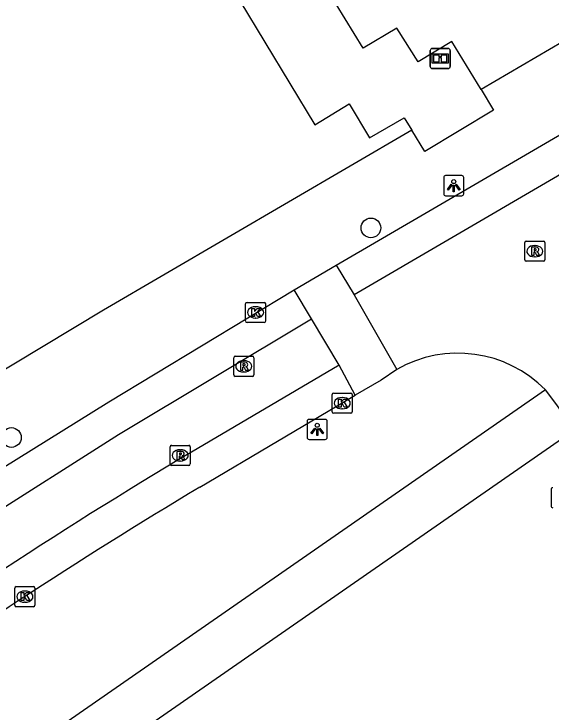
# Model space of a CAD drawing. Extents: x 158352 to 159489, y 383828 to 384597.
# Drawn here: x 158611.34 to 158638.04, y 384071.75 to 384106.43 of the extents above; entities that cross this region are included whole.
import ezdxf

# ---------------------------------------------------------------- set-up
doc = ezdxf.new("R2010")
doc.units = 0
for name, color, linetype in [('IMGEO_Boom', 7, 'Continuous'), ('IMGEO_Informatiebord', 7, 'Continuous'), ('IMGEO_Kolk', 7, 'Continuous'), ('IMGEO_Lichtpunt', 7, 'Continuous'), ('IMGEO_Rijbaan_lokaal_gesloten', 7, 'Continuous'), ('IMGEO_Rijbaan_lokaal_open', 7, 'Continuous'), ('IMGEO_Rioolput', 7, 'Continuous'), ('IMGEO_Voetgangersgebied_gesloten', 7, 'Continuous'), ('IMGEO_Voetpad_open', 7, 'Continuous')]:
    doc.layers.add(name, color=color, linetype=linetype)

msp = doc.modelspace()

# ---------------------------------------------------------------- linework, layer by layer
at = {"layer": 'IMGEO_Boom'}
for centre in [(158629.084, 384095.803), (158611.22, 384085.388)]:
    msp.add_circle(centre, 0.489, dxfattribs=at)
at = {"layer": 'IMGEO_Informatiebord'}
for p, q in [((158632.134, 384104.715), (158632.924, 384104.715)), ((158632.924, 384104.715), (158632.134, 384104.715)), ((158632.034, 384103.815), (158632.034, 384104.615)), ((158632.034, 384104.615), (158632.034, 384103.815)), ((158633.024, 384104.615), (158633.024, 384103.815)), ((158633.024, 384103.815), (158633.024, 384104.615)), ((158632.924, 384103.715), (158632.134, 384103.715)), ((158632.134, 384103.715), (158632.924, 384103.715))]:
    msp.add_line(p, q, dxfattribs=at)
for points in [[(158632.135, 384104.447), (158632.923, 384104.447), (158632.923, 384103.983), (158632.135, 384103.983), (158632.135, 384104.447)], [(158632.2, 384104.382), (158632.2, 384104.048), (158632.475, 384104.048), (158632.476, 384104.261), (158632.58, 384104.262), (158632.581, 384104.048), (158632.858, 384104.048), (158632.858, 384104.382), (158632.582, 384104.382), (158632.582, 384104.302), (158632.476, 384104.302), (158632.476, 384104.382), (158632.2, 384104.382)]]:
    msp.add_lwpolyline(points, dxfattribs=at)
for centre, start, end in [((158632.134, 384104.615), 90, 180), ((158632.134, 384104.615), 90, 180), ((158632.924, 384104.615), 0, 90), ((158632.924, 384104.615), 360, 90), ((158632.134, 384103.815), 180, 270), ((158632.134, 384103.815), 180, 270), ((158632.924, 384103.815), 270, 0), ((158632.924, 384103.815), 270, 0)]:
    msp.add_arc(centre, 0.1, start, end, dxfattribs=at)
at = {"layer": 'IMGEO_Kolk'}
for p, q in [((158622.852, 384091.176), (158622.852, 384092.028)), ((158622.927, 384092.102), (158623.779, 384092.102)), ((158623.34, 384091.882), (158623.365, 384091.882)), ((158623.853, 384092.028), (158623.853, 384091.176)), ((158623.363, 384091.322), (158623.338, 384091.322)), ((158623.779, 384091.102), (158622.927, 384091.102)), ((158627.159, 384086.668), (158627.159, 384087.52)), ((158627.234, 384087.594), (158628.086, 384087.594)), ((158627.647, 384087.374), (158627.672, 384087.374)), ((158628.16, 384087.52), (158628.16, 384086.668)), ((158627.67, 384086.814), (158627.645, 384086.814)), ((158628.086, 384086.594), (158627.234, 384086.594)), ((158611.46, 384077.983), (158612.312, 384077.983)), ((158611.385, 384077.057), (158611.385, 384077.909)), ((158611.873, 384077.763), (158611.898, 384077.763)), ((158612.386, 384077.909), (158612.386, 384077.057)), ((158612.312, 384076.983), (158611.46, 384076.983)), ((158611.896, 384077.203), (158611.871, 384077.203))]:
    msp.add_line(p, q, dxfattribs=at)
for points in [[(158622.852, 384091.176), (158622.852, 384092.028)], [(158622.927, 384092.102), (158623.779, 384092.102)], [(158623.853, 384092.028), (158623.853, 384091.176)], [(158623.173, 384091.802), (158623.296, 384091.802), (158623.296, 384091.651), (158623.426, 384091.802), (158623.59, 384091.802), (158623.444, 384091.651), (158623.597, 384091.402), (158623.445, 384091.402), (158623.36, 384091.566), (158623.296, 384091.499), (158623.296, 384091.402), (158623.173, 384091.402), (158623.173, 384091.802)], [(158623.779, 384091.102), (158622.927, 384091.102)], [(158627.159, 384086.668), (158627.159, 384087.52)], [(158627.234, 384087.594), (158628.086, 384087.594)], [(158628.16, 384087.52), (158628.16, 384086.668)], [(158627.48, 384087.294), (158627.603, 384087.294), (158627.603, 384087.143), (158627.733, 384087.294), (158627.897, 384087.294), (158627.751, 384087.143), (158627.904, 384086.894), (158627.752, 384086.894), (158627.667, 384087.058), (158627.603, 384086.991), (158627.603, 384086.894), (158627.48, 384086.894), (158627.48, 384087.294)], [(158628.086, 384086.594), (158627.234, 384086.594)], [(158611.46, 384077.983), (158612.312, 384077.983)], [(158611.385, 384077.057), (158611.385, 384077.909)], [(158611.706, 384077.683), (158611.829, 384077.683), (158611.829, 384077.532), (158611.959, 384077.683), (158612.123, 384077.683), (158611.977, 384077.532), (158612.13, 384077.283), (158611.978, 384077.283), (158611.893, 384077.447), (158611.829, 384077.38), (158611.829, 384077.283), (158611.706, 384077.283), (158611.706, 384077.683)], [(158612.386, 384077.909), (158612.386, 384077.057)], [(158612.312, 384076.983), (158611.46, 384076.983)]]:
    msp.add_lwpolyline(points, dxfattribs=at)
for centre, start, end in [((158622.929, 384092.026), 91.552, 178.448), ((158622.929, 384092.026), 91.552, 178.448), ((158623.777, 384092.026), 1.552, 88.448), ((158623.777, 384092.026), 1.552, 88.448), ((158622.929, 384091.178), 181.552, 268.448), ((158622.929, 384091.178), 181.552, 268.448), ((158623.777, 384091.178), 271.552, 358.448), ((158623.777, 384091.178), 271.552, 358.448), ((158627.236, 384087.518), 91.552, 178.448), ((158627.236, 384087.518), 91.552, 178.448), ((158628.084, 384087.518), 1.552, 88.448), ((158628.084, 384087.518), 1.552, 88.448), ((158627.236, 384086.67), 181.552, 268.448), ((158627.236, 384086.67), 181.552, 268.448), ((158628.084, 384086.67), 271.552, 358.448), ((158628.084, 384086.67), 271.552, 358.448), ((158611.462, 384077.907), 91.552, 178.448), ((158611.462, 384077.907), 91.552, 178.448), ((158612.31, 384077.907), 1.552, 88.448), ((158612.31, 384077.907), 1.552, 88.448), ((158611.462, 384077.059), 181.552, 268.448), ((158611.462, 384077.059), 181.552, 268.448), ((158612.31, 384077.059), 271.552, 358.448), ((158612.31, 384077.059), 271.552, 358.448)]:
    msp.add_arc(centre, 0.0765, start, end, dxfattribs=at)
for centre, major_axis, ratio, start_param, end_param in [((158623.339, 384091.602), (-0.387, 0.002), 0.722429, 4.712389, 7.853982), ((158623.364, 384091.602), (-0.39, 0.002), 0.717154, 1.570796, 4.712389), ((158627.646, 384087.094), (-0.387, 0.002), 0.722429, 4.712389, 7.853982), ((158627.671, 384087.094), (-0.39, 0.002), 0.717154, 1.570796, 4.712389), ((158611.872, 384077.483), (-0.387, 0.002), 0.722429, 4.712389, 7.853982), ((158611.897, 384077.483), (-0.39, 0.002), 0.717154, 1.570796, 4.712389)]:
    msp.add_ellipse(centre, major_axis=major_axis, ratio=ratio, start_param=start_param, end_param=end_param, dxfattribs=at)
at = {"layer": 'IMGEO_Lichtpunt'}
for p, q in [((158632.703, 384098.302), (158632.703, 384097.495)), ((158632.703, 384098.302), (158632.703, 384097.495)), ((158633.605, 384098.397), (158632.797, 384098.397)), ((158633.605, 384098.397), (158632.797, 384098.397)), ((158633.699, 384097.495), (158633.699, 384098.302)), ((158633.699, 384097.495), (158633.699, 384098.302)), ((158632.797, 384097.401), (158633.605, 384097.401)), ((158632.797, 384097.401), (158633.605, 384097.401)), ((158625.916, 384086.195), (158625.916, 384085.388)), ((158625.916, 384086.195), (158625.916, 384085.388)), ((158626.818, 384086.29), (158626.01, 384086.29)), ((158626.818, 384086.29), (158626.01, 384086.29)), ((158626.912, 384085.388), (158626.912, 384086.195)), ((158626.912, 384085.388), (158626.912, 384086.195)), ((158626.01, 384085.294), (158626.818, 384085.294)), ((158626.01, 384085.294), (158626.818, 384085.294)), ((158638.037, 384082.799), (158638.037, 384081.992)), ((158638.037, 384082.799), (158638.037, 384081.992))]:
    msp.add_line(p, q, dxfattribs=at)
for points in [[(158633.077, 384097.966), (158633.116, 384097.938), (158632.928, 384097.676), (158632.89, 384097.703), (158633.077, 384097.966)], [(158633.179, 384097.918), (158633.226, 384097.918), (158633.226, 384097.596), (158633.179, 384097.596), (158633.179, 384097.918)], [(158633.289, 384097.938), (158633.327, 384097.965), (158633.514, 384097.703), (158633.475, 384097.675), (158633.289, 384097.938)], [(158626.29, 384085.859), (158626.329, 384085.831), (158626.141, 384085.569), (158626.103, 384085.596), (158626.29, 384085.859)], [(158626.392, 384085.811), (158626.439, 384085.811), (158626.439, 384085.489), (158626.392, 384085.489), (158626.392, 384085.811)], [(158626.502, 384085.831), (158626.54, 384085.858), (158626.727, 384085.596), (158626.688, 384085.568), (158626.502, 384085.831)]]:
    msp.add_lwpolyline(points, dxfattribs=at)
for centre in [(158633.202, 384098.1), (158626.415, 384085.993)]:
    msp.add_circle(centre, 0.0994, dxfattribs=at)
for centre, start, end in [((158632.797, 384098.302), 90, 180), ((158632.797, 384098.302), 90, 180), ((158633.605, 384098.302), 0, 90), ((158633.605, 384098.302), 0, 90), ((158632.797, 384097.495), 180, 270), ((158632.797, 384097.495), 180, 270), ((158633.605, 384097.495), 270, 0), ((158633.605, 384097.495), 270, 360), ((158626.01, 384086.195), 90, 180), ((158626.01, 384086.195), 90, 180), ((158626.818, 384086.195), 0, 90), ((158626.818, 384086.195), 0, 90), ((158626.01, 384085.388), 180, 270), ((158626.01, 384085.388), 180, 270), ((158626.818, 384085.388), 270, 0), ((158626.818, 384085.388), 270, 360), ((158638.131, 384082.799), 90, 180), ((158638.131, 384082.799), 90, 180), ((158638.131, 384081.992), 180, 270), ((158638.131, 384081.992), 180, 270)]:
    msp.add_arc(centre, 0.0946, start, end, dxfattribs=at)
at = {"layer": 'IMGEO_Rijbaan_lokaal_gesloten'}
for points in [[(158627.36, 384093.946), (158641.961, 384102.46)], [(158606.589, 384081.187), (158608.448, 384082.448), (158616.066, 384087.166), (158625.266, 384092.725)], [(158581.71, 384061.336), (158583.544, 384062.667), (158585.751, 384064.27), (158594.221, 384070.421), (158595.266, 384071.179), (158596.933, 384072.39), (158605.734, 384078.582), (158609.643, 384081.166), (158616.538, 384085.531), (158626.131, 384091.291)], [(158627.501, 384088.982), (158620.172, 384084.666)], [(158620.58, 384082.924), (158628.3, 384087.498)]]:
    msp.add_lwpolyline(points, dxfattribs=at)
for centre, radius, start, end in [((158752.949, 383861.412), 259.754, 120.74134, 125.92754), ((158760.157, 383850.21), 271.363, 120.95446, 125.40256)]:
    msp.add_arc(centre, radius, start, end, dxfattribs=at)
at = {"layer": 'IMGEO_Rijbaan_lokaal_open'}
for points in [[(158642.815, 384100.969), (158628.258, 384092.479)], [(158625.266, 384092.725), (158627.36, 384093.946)], [(158627.36, 384093.946), (158628.258, 384092.479)], [(158626.131, 384091.291), (158625.266, 384092.725)], [(158628.258, 384092.479), (158630.373, 384088.772)], [(158627.501, 384088.982), (158626.131, 384091.291)], [(158628.3, 384087.498), (158627.501, 384088.982)], [(158630.373, 384088.772), (158629.587, 384088.238), (158628.3, 384087.498)], [(158638.682, 384086.499), (158638.27, 384087.073), (158637.764, 384087.748)]]:
    msp.add_lwpolyline(points, dxfattribs=at)
msp.add_arc((158633.404, 384083.461), 6.115, 44.5127, 119.7114, dxfattribs=at)
at = {"layer": 'IMGEO_Rioolput'}
for p, q in [((158636.729, 384094.216), (158636.729, 384095.068)), ((158636.804, 384095.142), (158637.656, 384095.142)), ((158637.73, 384095.068), (158637.73, 384094.216)), ((158637.217, 384094.922), (158637.242, 384094.922)), ((158637.24, 384094.362), (158637.215, 384094.362)), ((158637.656, 384094.142), (158636.804, 384094.142)), ((158622.339, 384089.426), (158623.191, 384089.426)), ((158622.264, 384088.5), (158622.264, 384089.352)), ((158622.752, 384089.206), (158622.777, 384089.206)), ((158623.265, 384089.352), (158623.265, 384088.5)), ((158623.191, 384088.426), (158622.339, 384088.426)), ((158622.775, 384088.646), (158622.75, 384088.646)), ((158619.105, 384084.073), (158619.105, 384084.925)), ((158619.18, 384084.999), (158620.032, 384084.999)), ((158620.106, 384084.925), (158620.106, 384084.073)), ((158619.593, 384084.779), (158619.618, 384084.779)), ((158619.616, 384084.219), (158619.591, 384084.219)), ((158620.032, 384083.999), (158619.18, 384083.999))]:
    msp.add_line(p, q, dxfattribs=at)
for points in [[(158636.729, 384094.216), (158636.729, 384095.068)], [(158636.804, 384095.142), (158637.656, 384095.142)], [(158637.73, 384095.068), (158637.73, 384094.216)], [(158637.318, 384094.84), (158637.066, 384094.842), (158637.066, 384094.442)], [(158637.244, 384094.761), (158637.19, 384094.761), (158637.19, 384094.68)], [(158637.19, 384094.68), (158637.242, 384094.68)], [(158637.066, 384094.442), (158637.19, 384094.442), (158637.19, 384094.604), (158637.201, 384094.604)], [(158637.248, 384094.575), (158637.319, 384094.442), (158637.459, 384094.442), (158637.394, 384094.568)], [(158637.656, 384094.142), (158636.804, 384094.142)], [(158622.339, 384089.426), (158623.191, 384089.426)], [(158622.264, 384088.5), (158622.264, 384089.352)], [(158622.853, 384089.124), (158622.601, 384089.126), (158622.601, 384088.726)], [(158623.265, 384089.352), (158623.265, 384088.5)], [(158622.601, 384088.726), (158622.725, 384088.726), (158622.725, 384088.888), (158622.736, 384088.888)], [(158622.779, 384089.045), (158622.725, 384089.045), (158622.725, 384088.964)], [(158622.725, 384088.964), (158622.777, 384088.964)], [(158622.783, 384088.859), (158622.854, 384088.726), (158622.994, 384088.726), (158622.929, 384088.852)], [(158623.191, 384088.426), (158622.339, 384088.426)], [(158619.105, 384084.073), (158619.105, 384084.925)], [(158619.18, 384084.999), (158620.032, 384084.999)], [(158620.106, 384084.925), (158620.106, 384084.073)], [(158619.694, 384084.697), (158619.442, 384084.699), (158619.442, 384084.299)], [(158619.62, 384084.618), (158619.566, 384084.618), (158619.566, 384084.537)], [(158619.442, 384084.299), (158619.566, 384084.299), (158619.566, 384084.461), (158619.577, 384084.461)], [(158619.566, 384084.537), (158619.618, 384084.537)], [(158619.624, 384084.432), (158619.695, 384084.299), (158619.835, 384084.299), (158619.77, 384084.425)], [(158620.032, 384083.999), (158619.18, 384083.999)]]:
    msp.add_lwpolyline(points, dxfattribs=at)
for centre, radius, start, end in [((158636.806, 384095.066), 0.0765, 91.552, 178.448), ((158636.806, 384095.066), 0.0765, 91.552, 178.448), ((158637.654, 384095.066), 0.0765, 1.552, 88.448), ((158637.654, 384095.066), 0.0765, 1.552, 88.448), ((158637.226, 384094.869), 0.19, 274.7715, 282.9687), ((158637.25, 384094.665), 0.0964, 77.0061, 93.1865), ((158637.264, 384094.722), 0.0378, 276.6634, 79.6772), ((158637.317, 384094.73), 0.109, 350.3612, 89.416), ((158637.315, 384094.73), 0.112, 277.5842, 350.9817), ((158637.299, 384094.515), 0.108, 29.5134, 73.7905), ((158637.2, 384094.551), 0.0533, 26.0293, 88.6989), ((158636.806, 384094.218), 0.0765, 181.552, 268.448), ((158636.806, 384094.218), 0.0765, 181.552, 268.448), ((158637.654, 384094.218), 0.0765, 271.552, 358.448), ((158637.654, 384094.218), 0.0765, 271.552, 358.448), ((158622.341, 384089.35), 0.0765, 91.552, 178.448), ((158622.341, 384089.35), 0.0765, 91.552, 178.448), ((158623.189, 384089.35), 0.0765, 1.552, 88.448), ((158623.189, 384089.35), 0.0765, 1.552, 88.448), ((158622.852, 384089.014), 0.109, 350.3612, 89.416), ((158622.735, 384088.835), 0.0533, 26.0293, 88.6989), ((158622.761, 384089.153), 0.19, 274.7715, 282.9687), ((158622.785, 384088.949), 0.0964, 77.0061, 93.1865), ((158622.799, 384089.006), 0.0378, 276.6634, 79.6772), ((158622.85, 384089.014), 0.112, 277.5842, 350.9817), ((158622.834, 384088.799), 0.108, 29.5134, 73.7905), ((158622.341, 384088.502), 0.0765, 181.552, 268.448), ((158622.341, 384088.502), 0.0765, 181.552, 268.448), ((158623.189, 384088.502), 0.0765, 271.552, 358.448), ((158623.189, 384088.502), 0.0765, 271.552, 358.448), ((158619.182, 384084.923), 0.0765, 91.552, 178.448), ((158619.182, 384084.923), 0.0765, 91.552, 178.448), ((158620.03, 384084.923), 0.0765, 1.552, 88.448), ((158620.03, 384084.923), 0.0765, 1.552, 88.448), ((158619.626, 384084.522), 0.0964, 77.0061, 93.1865), ((158619.64, 384084.579), 0.0378, 276.6634, 79.6772), ((158619.693, 384084.587), 0.109, 350.3612, 89.416), ((158619.691, 384084.587), 0.112, 277.5842, 350.9817), ((158619.576, 384084.408), 0.0533, 26.0293, 88.6989), ((158619.602, 384084.726), 0.19, 274.7715, 282.9687), ((158619.675, 384084.372), 0.108, 29.5134, 73.7905), ((158619.182, 384084.075), 0.0765, 181.552, 268.448), ((158619.182, 384084.075), 0.0765, 181.552, 268.448), ((158620.03, 384084.075), 0.0765, 271.552, 358.448), ((158620.03, 384084.075), 0.0765, 271.552, 358.448)]:
    msp.add_arc(centre, radius, start, end, dxfattribs=at)
for centre, major_axis, ratio, start_param, end_param in [((158637.216, 384094.642), (-0.387, 0.002), 0.722429, 4.712389, 7.853982), ((158637.241, 384094.642), (-0.39, 0.002), 0.717154, 1.570796, 4.712389), ((158622.751, 384088.926), (-0.387, 0.002), 0.722429, 4.712389, 7.853982), ((158622.776, 384088.926), (-0.39, 0.002), 0.717154, 1.570796, 4.712389), ((158619.592, 384084.499), (-0.387, 0.002), 0.722429, 4.712389, 7.853982), ((158619.617, 384084.499), (-0.39, 0.002), 0.717154, 1.570796, 4.712389)]:
    msp.add_ellipse(centre, major_axis=major_axis, ratio=ratio, start_param=start_param, end_param=end_param, dxfattribs=at)
at = {"layer": 'IMGEO_Voetgangersgebied_gesloten'}
for points in [[(158634.558, 384102.668), (158633.103, 384105.053), (158631.44, 384104.046), (158630.372, 384105.718), (158628.693, 384104.73), (158625.567, 384109.853), (158627.254, 384110.854), (158626.238, 384112.58), (158627.942, 384113.594), (158620.818, 384125.636), (158626.4, 384128.97), (158626.801, 384129.21)], [(158614.274, 384126.411), (158613.64, 384126.042), (158616.695, 384120.873), (158618.415, 384121.883), (158622.458, 384114.995), (158620.777, 384113.96), (158621.767, 384112.243), (158620.087, 384111.197), (158626.298, 384100.921), (158627.995, 384101.959), (158629.021, 384100.27), (158630.733, 384101.273), (158631.113, 384100.657)]]:
    msp.add_lwpolyline(points, dxfattribs=at)
at = {"layer": 'IMGEO_Voetpad_open'}
for points in [[(158644.581, 384108.521), (158640.005, 384105.85), (158634.558, 384102.668)], [(158634.558, 384102.668), (158635.177, 384101.653), (158631.769, 384099.592), (158631.113, 384100.657)], [(158631.113, 384100.657), (158615.79, 384091.707), (158605.241, 384085.373), (158603.502, 384084.245)], [(158637.764, 384087.748), (158604.116, 384064.431)], [(158612.294, 384067.106), (158639.205, 384085.77)]]:
    msp.add_lwpolyline(points, dxfattribs=at)

doc.saveas('drawing.dxf')
